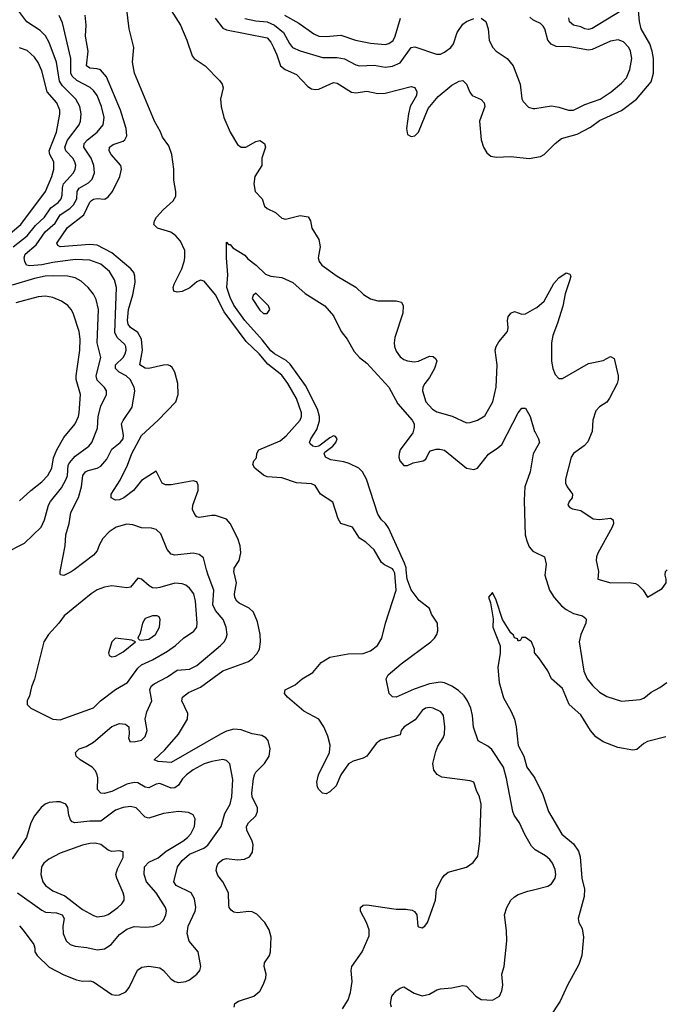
# Model space of a CAD drawing. Header units: inches. Extents: x 1550315 to 1685896, y 510706 to 640504.
# Tile 302 of 452: x 1637210 to 1640680, y 587646 to 592980. Entities that reach past the tile are written whole.
import ezdxf

# ---------------------------------------------------------------- set-up
doc = ezdxf.new("R2010")
doc.units = ezdxf.units.IN
doc.header["$MEASUREMENT"] = 0
for name, color, linetype in [('B6538', 7, 'Continuous'), ('B6539', 7, 'Continuous'), ('B6548', 7, 'Continuous'), ('B6549', 7, 'Continuous')]:
    doc.layers.add(name, color=color, linetype=linetype)

msp = doc.modelspace()

# ---------------------------------------------------------------- linework, layer by layer
at = {"layer": 'B6538', "color": 5}
for points, elevation in [([(1637210, 588070.4), (1637230, 588048.4), (1637287, 587970), (1637293.1, 587950), (1637293.1, 587930), (1637305.3, 587910), (1637370, 587846.7), (1637450, 587805.5), (1637518.5, 587778.5), (1637550, 587772.2), (1637590, 587773.7), (1637610, 587767.3), (1637710, 587699.6), (1637730, 587695.2), (1637750, 587696.9), (1637786, 587714), (1637802.9, 587737.1), (1637848.3, 587831.7), (1637872.7, 587847.3), (1637910, 587853.4), (1637970, 587843.2), (1637989.4, 587829.4), (1638030, 587782), (1638050, 587768.8), (1638070, 587764.2), (1638110, 587768.8), (1638130, 587778), (1638170, 587808.5), (1638186, 587830), (1638191.3, 587851.3), (1638177.6, 587930), (1638128.3, 587988.3), (1638117, 588030), (1638122.3, 588070), (1638161, 588150), (1638164.1, 588170), (1638156.7, 588216.6), (1638138.5, 588250), (1638057.2, 588290), (1638044.8, 588310), (1638065.2, 588390), (1638090, 588425.4), (1638130, 588459.3), (1638208.1, 588491.9), (1638230, 588508.1), (1638302.3, 588610), (1638321, 588679), (1638349.9, 588730), (1638359.6, 588770), (1638364.7, 588864.7), (1638347.9, 588947.9), (1638330, 588966.6), (1638310, 588971.8), (1638250, 588961.6), (1638210, 588948.6), (1638150, 588915.7), (1638114.5, 588890), (1638092.5, 588867.5), (1638070, 588832.5), (1638050, 588818), (1638030, 588817.2), (1637970, 588842.4), (1637950, 588839.4), (1637910, 588818.5), (1637890, 588823), (1637850, 588846.2), (1637830, 588848.2), (1637790, 588838.5), (1637710, 588799.5), (1637667.9, 588788), (1637649.8, 588789.8), (1637632.2, 588810), (1637633.3, 588873.3), (1637630.8, 588890), (1637620.4, 588910), (1637602.4, 588930), (1637538.7, 588970), (1637515.6, 588990), (1637511.8, 589010), (1637532.7, 589030), (1637570, 589042), (1637610, 589065.8), (1637710, 589151.3), (1637750, 589167), (1637782.8, 589162.8), (1637800.7, 589150), (1637803.8, 589110), (1637799.1, 589090), (1637806, 589070), (1637830, 589067.2), (1637870, 589077.1), (1637890, 589097.3), (1637900.7, 589130), (1637889.5, 589190), (1637899.7, 589230), (1637926.3, 589290), (1637915.4, 589350), (1637923.1, 589370), (1637937.9, 589382.1), (1638010, 589419.5), (1638063.6, 589456.4), (1638130, 589461.9), (1638170, 589481.7), (1638298.3, 589590), (1638316.9, 589610), (1638328.3, 589630), (1638333.1, 589650), (1638329, 589690), (1638312, 589730), (1638270, 589780.2), (1638257, 589810), (1638261.1, 589890), (1638230.5, 589970), (1638222.5, 590000)], 540), ([(1637504.6, 590000), (1637490, 589989), (1637450, 589969.7), (1637432.1, 589972.1), (1637430, 589978), (1637428.7, 589990), (1637430.7, 590000)], 540), ([(1638371.6, 587630), (1638376, 587650), (1638396.2, 587663.8), (1638478.9, 587690), (1638510, 587718), (1638530, 587754.4), (1638542.9, 587790), (1638546, 587810), (1638534.2, 587850), (1638536.4, 587870), (1638563.1, 587910), (1638568.6, 587930), (1638572.8, 588010), (1638561.3, 588050), (1638538.7, 588090), (1638494.3, 588134.3), (1638470, 588146.6), (1638450, 588148.9), (1638390, 588140.8), (1638370, 588144.8), (1638355.4, 588155.4), (1638344.7, 588170), (1638342.6, 588182.6), (1638340.5, 588250), (1638309.7, 588310), (1638283.9, 588343.9), (1638275.2, 588370), (1638277.2, 588390), (1638285.7, 588410), (1638310, 588430.2), (1638330, 588435.3), (1638390, 588428), (1638428, 588432), (1638454.7, 588445.3), (1638470.8, 588470), (1638474.6, 588510), (1638469.8, 588530), (1638439.8, 588590), (1638438.4, 588610), (1638448.7, 588630), (1638490, 588667.1), (1638498.7, 588690), (1638498.1, 588710), (1638468.8, 588770), (1638467.3, 588790), (1638477.3, 588870), (1638481.6, 588890), (1638490, 588903.8), (1638536.5, 588950), (1638561, 588990), (1638566, 589030), (1638555.4, 589075.4), (1638543.5, 589090), (1638522, 589102), (1638470, 589110.7), (1638410, 589132.7), (1638370, 589135.9), (1638330, 589125.3), (1638298.2, 589110), (1638030, 588956.5), (1637960.9, 588960.9), (1637938.7, 588970), (1637996.3, 589023.7), (1638069.9, 589110), (1638119.1, 589190), (1638120.7, 589220.7), (1638088.1, 589290), (1638091.7, 589310), (1638125.3, 589334.7), (1638190, 589364.8), (1638310, 589453), (1638450, 589504), (1638470, 589516.8), (1638495.3, 589544.7), (1638508.3, 589570), (1638515.2, 589610), (1638512.2, 589650), (1638498, 589718), (1638475.8, 589770), (1638452.6, 589792.6), (1638398.3, 589818.3), (1638385.6, 589830), (1638376.1, 589850), (1638373.5, 589870), (1638383.9, 589930), (1638369.9, 589990), (1638371, 590000)], 520), ([(1638958.8, 587621.2), (1638988.4, 587670), (1639002.2, 587710), (1639011.4, 587770), (1639005.1, 587830), (1639009.8, 587850), (1639064.7, 587930), (1639103.1, 588016.9), (1639103.1, 588050), (1639088.5, 588090), (1639055.1, 588150), (1639055.1, 588170), (1639070, 588182.6), (1639090, 588184.2), (1639250, 588160.6), (1639301.5, 588161.5), (1639336, 588156), (1639348.7, 588148.7), (1639360.5, 588130), (1639366, 588070), (1639370, 588064.9), (1639390, 588060.5), (1639405.2, 588070), (1639418, 588090), (1639461.6, 588210), (1639468.2, 588270), (1639498, 588330), (1639510, 588346), (1639530, 588361.3), (1639630, 588388.5), (1639666.1, 588413.9), (1639690.6, 588449.4), (1639702.6, 588530), (1639709.8, 588730), (1639701.3, 588770), (1639683.8, 588803.8), (1639670, 588848.9), (1639650, 588856.5), (1639497.3, 588877.3), (1639470.5, 588890.5), (1639453.6, 588913.6), (1639448.5, 588950), (1639463.7, 589016.3), (1639475.5, 589044.5), (1639504.5, 589090), (1639510.5, 589110), (1639512.5, 589150), (1639505.5, 589210), (1639490.4, 589230.4), (1639450, 589249.8), (1639430, 589254.5), (1639407.2, 589250), (1639390, 589236.8), (1639352.1, 589187.9), (1639291.8, 589150), (1639275.5, 589130), (1639270, 589106), (1639163.8, 589076.2), (1639140.7, 589059.3), (1639090, 588989.9), (1639070, 588978.6), (1639016.6, 588963.4), (1638991.7, 588948.3), (1638950.2, 588890), (1638924.9, 588830), (1638890, 588797.4), (1638870, 588786), (1638850, 588789.6), (1638830, 588809.5), (1638823.1, 588823.1), (1638819.7, 588850), (1638829, 588890), (1638888.4, 589010), (1638891.2, 589050), (1638879.1, 589099), (1638858, 589150), (1638829.8, 589190), (1638750, 589234.8), (1638660.5, 589310), (1638644.2, 589330), (1638647.6, 589350), (1638702.5, 589377.5), (1638740.4, 589410), (1638797.2, 589442.8), (1638842.9, 589497.1), (1638890, 589526.5), (1638990, 589545.5), (1639070, 589545.7), (1639110, 589561.7), (1639148, 589590), (1639171.3, 589630), (1639190.8, 589710), (1639249.9, 589890), (1639242.5, 589982.5), (1639232.5, 590000)], 480), ([(1640000, 588484.4), (1639982.2, 588502.2), (1639945.3, 588565.3), (1639916.8, 588630), (1639888.2, 588670), (1639881, 588690), (1639847.2, 588870), (1639829.9, 588929.9), (1639767.2, 589027.2), (1639745, 589045), (1639693.5, 589073.5), (1639667.8, 589147.8), (1639661.8, 589210), (1639652.7, 589250), (1639636.2, 589290), (1639617.6, 589317.6), (1639586.6, 589346.6), (1639549.9, 589369.9), (1639510, 589387.1), (1639490, 589390.5), (1639430, 589381.8), (1639347.2, 589352.8), (1639250, 589309.1), (1639230, 589312.1), (1639212.1, 589330), (1639194.7, 589410), (1639205.3, 589430), (1639275.7, 589490), (1639436.8, 589610), (1639457.6, 589630), (1639469.7, 589650), (1639474.7, 589670), (1639473.5, 589710), (1639440.1, 589760.1), (1639429.2, 589790), (1639373.6, 589833.6), (1639330, 589892), (1639308.4, 589950), (1639303.9, 590000)], 460), ([(1640000, 589547.8), (1639998, 589550), (1639998, 589570), (1639982, 589610), (1639950, 589634), (1639930, 589634), (1639922, 589618), (1639910, 589614), (1639905.4, 589625.4), (1639890, 589632), (1639884.9, 589644.9), (1639870, 589658), (1639825.5, 589730), (1639790, 589834.8), (1639770, 589877.3), (1639750, 589851.3), (1639760.8, 589820.8), (1639774.5, 589734.5), (1639773.5, 589690), (1639811.5, 589588.5), (1639812.3, 589547.7), (1639800.5, 589470), (1639806.6, 589390), (1639830, 589306), (1639872.7, 589232.7), (1639890.6, 589190.6), (1639899.8, 589150), (1639910, 589047.6), (1639940.9, 588990), (1639956.5, 588930), (1639996.9, 588876.9), (1640000, 588870.5)], 440), ([(1637199.3, 588250), (1637330, 588156.8), (1637350, 588145.5), (1637410, 588141.5), (1637440.3, 588130), (1637451.4, 588110), (1637444, 588070), (1637445.3, 588030), (1637462.7, 587990), (1637483.6, 587970), (1637510, 587960.1), (1637574, 587954), (1637630, 587941.7), (1637670, 587947.1), (1637705.7, 587970), (1637750, 588024.7), (1637790, 588052.9), (1637830, 588067.4), (1637890, 588063), (1637933.2, 588066.8), (1637970, 588081.5), (1637990, 588102.4), (1638001.8, 588130), (1638004.8, 588150), (1638000.7, 588170), (1637949.1, 588250), (1637896.8, 588310), (1637884.6, 588350), (1637887, 588390), (1637910, 588416.8), (1637959.9, 588440.1), (1638003.8, 588476.2), (1638093.6, 588530), (1638119.3, 588550), (1638137.4, 588570), (1638157.8, 588610), (1638161.3, 588650), (1638150, 588671.8), (1638125.1, 588685.1), (1638069.7, 588689.7), (1637990, 588680.3), (1637910, 588654.9), (1637890, 588660.2), (1637841.5, 588710), (1637810, 588717.8), (1637770, 588711.9), (1637730, 588697.3), (1637650, 588638), (1637590, 588638.4), (1637509.8, 588629.8), (1637494.1, 588634.1), (1637484.7, 588644.7), (1637476.5, 588670), (1637471.3, 588711.3), (1637459.6, 588730), (1637430, 588742.6), (1637410, 588743.5), (1637370, 588739.7), (1637347.7, 588730), (1637327, 588713), (1637290, 588667), (1637270.3, 588630), (1637246.7, 588550), (1637170, 588433.3)], 560), ([(1639223.5, 587630), (1639218, 587650), (1639226.3, 587690), (1639250, 587719.1), (1639270, 587733.4), (1639290, 587740.7), (1639345.9, 587705.9), (1639390, 587692.6), (1639430, 587700.9), (1639470, 587724.6), (1639489.8, 587730.2), (1639550, 587735.8), (1639610, 587747.6), (1639630, 587743.7), (1639680.4, 587690), (1639710, 587671.8), (1639770, 587667.7), (1639809.5, 587690), (1639821.5, 587718.5), (1639827.1, 587750), (1639821.6, 587810), (1639833.6, 587850), (1639847.7, 587990), (1639846.2, 588046.2), (1639835.6, 588130), (1639847.8, 588170), (1639870.6, 588209.4), (1639890, 588228.9), (1639910, 588240.3), (1639961.3, 588258.7), (1640000, 588268.7)], 460)]:
    msp.add_lwpolyline(points, dxfattribs=dict(at, elevation=elevation))
for points, elevation in [([(1637850, 589955.1), (1637810, 589905.1), (1637790, 589902.6), (1637710, 589912.2), (1637670, 589905.6), (1637630, 589890.6), (1637598, 589870), (1637451.8, 589750), (1637423.1, 589710), (1637365.7, 589650), (1637341.5, 589610), (1637290, 589408), (1637273.7, 589366.3), (1637263.4, 589316.6), (1637250.8, 589290), (1637250.8, 589270), (1637271, 589250), (1637390, 589190.4), (1637430, 589188), (1637610, 589251.6), (1637648.6, 589290), (1637730, 589350.8), (1637794.8, 589390), (1637850, 589467.2), (1637870, 589484.8), (1637930, 589512.5), (1638010, 589558.8), (1638054.2, 589590), (1638097.7, 589630), (1638153, 589667), (1638168.9, 589690), (1638171.9, 589710), (1638162.5, 589830), (1638153, 589870), (1638130, 589900.8), (1638110, 589916.2), (1638090, 589923.5), (1638050, 589927.9), (1637970, 589903.7), (1637950, 589899.8), (1637930, 589902.8), (1637912.3, 589912.3), (1637870, 589949.6)], 560), ([(1637955.3, 589750), (1637930, 589749.7), (1637890, 589735.4), (1637874.9, 589710), (1637863.6, 589656.4), (1637850.8, 589630), (1637859.6, 589619.6), (1637870, 589618), (1637910, 589623.9), (1637946.6, 589650), (1637968.2, 589690), (1637971, 589731), (1637964.8, 589744.8)], 580), ([(1637730, 589629.5), (1637710, 589609), (1637690.7, 589550), (1637694.8, 589534.8), (1637710, 589528.4), (1637730, 589532.7), (1637770, 589555.8), (1637838, 589610), (1637818, 589618)], 580), ([(1637618.8, 588518.8), (1637590, 588516.8), (1637550, 588507.8), (1637430, 588464.4), (1637368, 588431.9), (1637340.8, 588410), (1637328.3, 588390), (1637325, 588350), (1637335.2, 588310), (1637350.2, 588290), (1637390, 588261.3), (1637454.3, 588234.3), (1637550, 588159.8), (1637610, 588127.2), (1637630, 588120.6), (1637670, 588125.5), (1637690, 588133), (1637741.7, 588170), (1637764, 588190), (1637775.6, 588210), (1637776.8, 588230), (1637771.6, 588250), (1637735.7, 588330), (1637731.8, 588350), (1637740, 588380), (1637770, 588441), (1637770, 588472.3), (1637750, 588477.6), (1637710, 588473), (1637690, 588480.5), (1637650, 588511.6)], 580)]:
    msp.add_lwpolyline(points, close=True, dxfattribs=dict(at, elevation=elevation))
at = {"layer": 'B6539', "color": 5}
for points, elevation in [([(1639232.5, 590000), (1639230, 590004.3), (1639186.3, 590026.3), (1639170, 590039.6), (1639130, 590107.4), (1639084.4, 590150), (1639050, 590171.7), (1639013.3, 590230), (1638950, 590251.1), (1638935.5, 590275.5), (1638905.6, 590365.6), (1638839.8, 590410), (1638810, 590456.8), (1638790, 590465.2), (1638710, 590470.3), (1638630, 590498.6), (1638550, 590503.9), (1638530, 590512.8), (1638484.5, 590550), (1638472.7, 590570), (1638479, 590590), (1638492.7, 590607.3), (1638494, 590630), (1638505.2, 590650), (1638620.6, 590699.4), (1638654.1, 590725.9), (1638728.7, 590810), (1638736.2, 590830), (1638736.6, 590850), (1638710, 590927), (1638662.9, 591010), (1638630, 591055), (1638553.9, 591114), (1638507.3, 591170), (1638436.6, 591236.6), (1638318, 591398), (1638270, 591489.8), (1638210, 591564.2), (1638190, 591569.8), (1638170, 591560.7), (1638131.7, 591528.3), (1638090, 591507.7), (1638063.3, 591503.3), (1638044.7, 591510), (1638041.4, 591530), (1638047.2, 591547.2), (1638087.8, 591630), (1638101.4, 591670), (1638105.5, 591690), (1638104.1, 591730), (1638080.7, 591780.7), (1638056.8, 591810), (1638028.2, 591828.2), (1637957, 591850), (1637937.7, 591870), (1637940.3, 591890), (1637950.9, 591910), (1637986.5, 591950), (1638041.5, 591998.5), (1638055.9, 592024.1), (1638056.4, 592050), (1638044.4, 592110), (1638044.6, 592170), (1638034.1, 592250), (1638017.5, 592297.5), (1637983.7, 592343.7), (1637973, 592373), (1637940.1, 592430), (1637831.3, 592690), (1637821.5, 592750), (1637829, 592830), (1637803.4, 592930), (1637766.9, 593230)], 480), ([(1637175.6, 591750), (1637250, 591808.6), (1637295.7, 591864.3), (1637345.6, 591910), (1637378.5, 591961.5), (1637418.2, 591990), (1637435.4, 592010), (1637441.1, 592030), (1637441.6, 592070), (1637448.4, 592090), (1637502.1, 592150), (1637511, 592170), (1637513.7, 592190), (1637509.3, 592210), (1637497.7, 592230), (1637459.7, 592270), (1637454.4, 592290), (1637470, 592327.5), (1637532.5, 592410), (1637540.5, 592430), (1637543.8, 592470), (1637535.3, 592510), (1637515.2, 592550), (1637442.3, 592622.3), (1637426.6, 592646.6), (1637409.9, 592750.1), (1637370, 592856.9), (1637350, 592892.4), (1637321.4, 592921.4), (1637248.9, 592968.9), (1637205.7, 593025.7)], 560), ([(1637430.7, 590000), (1637457.4, 590130), (1637460.6, 590190), (1637478.1, 590250), (1637487.8, 590310), (1637528.2, 590391.8), (1637544.8, 590450), (1637552.9, 590510), (1637567.1, 590530), (1637581.5, 590538.5), (1637630, 590550.1), (1637650, 590560.7), (1637681.6, 590598.4), (1637710, 590653.4), (1637755, 590690), (1637770, 590708.9), (1637771.7, 590730), (1637762.6, 590790), (1637770.6, 590809.4), (1637819.3, 590880.7), (1637834, 590970), (1637829.9, 590990), (1637808.6, 591030), (1637787.6, 591050), (1637748.4, 591070), (1637728.8, 591090), (1637729.9, 591110), (1637769.9, 591150), (1637781.8, 591170), (1637786.9, 591190), (1637785.2, 591210), (1637779.7, 591219.7), (1637737.5, 591257.5), (1637725.6, 591285.6), (1637734.8, 591530), (1637723.2, 591570), (1637696.4, 591616.4), (1637650, 591655.4), (1637590, 591677.8), (1637510, 591681.4), (1637390, 591665.4), (1637330, 591651.9), (1637266.1, 591646.1), (1637247.7, 591650), (1637237.4, 591670), (1637234.8, 591690), (1637240.4, 591710), (1637298.9, 591761.1), (1637348.5, 591830), (1637401.7, 591878.3), (1637430, 591923.7), (1637482.6, 591957.4), (1637502.6, 591977.4), (1637520.3, 592010), (1637521.7, 592050), (1637532.3, 592067.7), (1637583.3, 592096.7), (1637603.7, 592116.3), (1637615.3, 592150), (1637612.6, 592190), (1637598, 592230), (1637557.7, 592290), (1637559.3, 592310), (1637578.3, 592330), (1637630.6, 592370), (1637662.3, 592410), (1637667.5, 592450), (1637653.1, 592510), (1637629.1, 592569.1), (1637610, 592596.8), (1637591.8, 592611.8), (1637519.5, 592650), (1637494.2, 592674.2), (1637488.1, 592690), (1637486.7, 592770), (1637443, 592963), (1637423.4, 593003.4)], 540), ([(1638371, 590000), (1638372, 590008), (1638399.7, 590050), (1638408.3, 590091.7), (1638405, 590130), (1638392, 590170), (1638351, 590251), (1638330, 590274.8), (1638270, 590294), (1638250, 590294.5), (1638182.8, 590282.8), (1638170, 590286.3), (1638159.2, 590299.2), (1638147.1, 590327.1), (1638147.2, 590350), (1638176.4, 590430), (1638177.6, 590457.6), (1638170, 590476.2), (1638150, 590482), (1638030, 590459.3), (1638000.8, 590460.8), (1637982, 590470), (1637950, 590534), (1637870, 590482.9), (1637826.7, 590430), (1637774.9, 590390), (1637750, 590379.8), (1637730, 590378), (1637706.6, 590390), (1637705.6, 590410), (1637754, 590486), (1637793.4, 590566.6), (1637817.7, 590630), (1637870, 590727.6), (1637961.1, 590810), (1638056.8, 590910), (1638069.1, 590950), (1638066.5, 591010), (1638050.5, 591070.5), (1638035.7, 591095.7), (1638024.8, 591104.8), (1638010, 591110.8), (1637990, 591108.9), (1637910, 591090.5), (1637890, 591093), (1637860.3, 591110), (1637876.2, 591190), (1637869.9, 591249.9), (1637850, 591285), (1637810, 591311.9), (1637798.2, 591330), (1637794.7, 591350), (1637800.5, 591410), (1637823.9, 591490), (1637835.4, 591555.4), (1637834.4, 591590), (1637827.7, 591610), (1637812.9, 591630), (1637710, 591717), (1637630, 591757.9), (1637590, 591762.8), (1637430, 591749.4), (1637416.6, 591756.6), (1637410.9, 591770), (1637470, 591853.7), (1637556.9, 591923.1), (1637589.4, 591990.6), (1637599.2, 592000.8), (1637610, 592008.5), (1637630, 592010.6), (1637671.9, 592008.1), (1637690, 592020.2), (1637712.2, 592050), (1637753.3, 592130), (1637761.6, 592170), (1637758.4, 592190), (1637706.4, 592250), (1637695.2, 592270), (1637697.1, 592290), (1637716.4, 592303.6), (1637770, 592321.6), (1637780.3, 592330), (1637791, 592350), (1637787.2, 592390), (1637755.6, 592490), (1637679.9, 592670), (1637648.2, 592708.2), (1637630, 592714.6), (1637590, 592717.5), (1637572.3, 592730), (1637582, 592810), (1637567, 592890), (1637569.9, 592950.1), (1637564.1, 593004.1)], 520), ([(1638031.5, 593030), (1638081.5, 592950), (1638115.8, 592870), (1638144.6, 592784.6), (1638156, 592770), (1638215.2, 592730), (1638292.9, 592650), (1638307.2, 592630), (1638311.8, 592610), (1638297.7, 592550), (1638300.6, 592510), (1638316.6, 592450), (1638350.1, 592370), (1638390, 592304), (1638410, 592289.2), (1638435.1, 592290), (1638490, 592319.6), (1638510, 592325.2), (1638535.3, 592310), (1638541.5, 592290), (1638522, 592230), (1638521.3, 592190), (1638484.6, 592130), (1638479.1, 592090), (1638485.4, 592050), (1638523.1, 592010), (1638535.3, 591970), (1638550, 591956.5), (1638595.3, 591935.3), (1638630, 591905.4), (1638650, 591899.7), (1638730, 591919.6), (1638772.3, 591912.3), (1638785.7, 591890), (1638791.8, 591850), (1638830.5, 591789.5), (1638837, 591750), (1638827.6, 591690), (1638832.2, 591670), (1638847, 591650), (1638930.5, 591590), (1639030, 591530.3), (1639071.7, 591491.7), (1639110, 591467.6), (1639150, 591456.9), (1639250, 591457.7), (1639277.3, 591450), (1639287.7, 591430), (1639284.9, 591390), (1639241.2, 591258.8), (1639237.7, 591230), (1639240.5, 591210), (1639250, 591184.6), (1639270, 591153.4), (1639290, 591138.9), (1639310, 591132.4), (1639347.2, 591127.2), (1639370, 591130.2), (1639430, 591156.5), (1639450, 591155.5), (1639463.6, 591143.6), (1639468.9, 591130), (1639457.5, 591090), (1639430, 591042.3), (1639404.1, 591010), (1639393.7, 590990), (1639391, 590970), (1639409.5, 590910), (1639445.8, 590870), (1639470, 590855.9), (1639552, 590832), (1639630, 590796.9), (1639650, 590797.7), (1639690, 590810.3), (1639730, 590833.4), (1639772.3, 590910), (1639790.5, 590990), (1639796.1, 591110), (1639786, 591190), (1639789.8, 591210), (1639805, 591235), (1639851.2, 591290), (1639856.5, 591310), (1639851.9, 591350), (1639855, 591370), (1639870, 591390.2), (1639890, 591398.6), (1639930, 591384.4), (1639950, 591385.8), (1640000, 591415.5)], 480), ([(1638268.6, 592988.6), (1638310, 592935), (1638330, 592924.8), (1638550, 592881.5), (1638570, 592859), (1638585.1, 592830), (1638603.6, 592790), (1638622.2, 592730), (1638647.4, 592710), (1638710, 592684), (1638770, 592619), (1638790, 592605.4), (1638810, 592601), (1638830, 592603.5), (1638910, 592639), (1638930, 592636.5), (1639007.1, 592587.1), (1639030, 592584.1), (1639090, 592592.7), (1639150, 592580.6), (1639190, 592582.2), (1639330, 592617.4), (1639350, 592612.4), (1639360.3, 592590), (1639358.9, 592570), (1639325.7, 592510), (1639315.3, 592470), (1639305.5, 592390), (1639310, 592358), (1639330, 592346.4), (1639350, 592350.6), (1639370, 592370.8), (1639421.9, 592498.1), (1639476.5, 592563.5), (1639550, 592625.6), (1639590, 592646.5), (1639610.2, 592650.2), (1639630, 592630.5), (1639647.8, 592587.8), (1639660.5, 592570), (1639710, 592548.2), (1639726.4, 592530), (1639730, 592509), (1639700.4, 592430), (1639710.3, 592329.7), (1639721.5, 592290), (1639739.4, 592259.4), (1639761.2, 592241.2), (1639790, 592235.4), (1639870, 592239.7), (1639970, 592228.2), (1640000, 592233.4)], 520), ([(1638430, 592987.2), (1638490, 592973.5), (1638550, 592967.9), (1638591.1, 592951.1), (1638638.3, 592910), (1638670.6, 592850.6), (1638688.2, 592830), (1638730, 592810.9), (1638850, 592776.1), (1638930, 592774.8), (1638970, 592768.8), (1639030, 592735.5), (1639050, 592730.8), (1639130, 592733.5), (1639190, 592723.2), (1639230, 592727.5), (1639270, 592746.4), (1639330, 592829.2), (1639350, 592832.9), (1639467.2, 592792.8), (1639490, 592794), (1639510, 592804), (1639545.1, 592830), (1639560.4, 592850), (1639580.2, 592910), (1639610, 592955.6), (1639630, 592971), (1639670, 592986.9)], 540), ([(1638644.3, 593004.3), (1638721.9, 592961.9), (1638803, 592903), (1638830, 592891.5), (1638870, 592888.1), (1638950, 592896.2), (1639028.2, 592870), (1639110, 592852.5), (1639190, 592846.4), (1639210, 592850.2), (1639233, 592867), (1639243.8, 592890), (1639271.8, 592988.2)], 560), ([(1639710, 592988.8), (1639735.6, 592970), (1639746.5, 592930), (1639752.6, 592870), (1639770, 592830.4), (1639790, 592810.3), (1639850.2, 592770.2), (1639883.6, 592730), (1639921.5, 592630), (1639930, 592552), (1639936.2, 592536.2), (1639965.7, 592505.7), (1639990, 592498.4), (1640000, 592499.8)], 540), ([(1640000, 592974), (1639990, 592979.1), (1639973.8, 592993.8)], 540), ([(1637126.1, 591793.9), (1637216, 591870), (1637350.5, 592050), (1637384.5, 592130), (1637395.9, 592170), (1637394.8, 592210), (1637373.2, 592250), (1637370.4, 592270), (1637409.5, 592370), (1637428.5, 592468.5), (1637428.1, 592490), (1637411.2, 592530), (1637358.3, 592590), (1637330, 592702.4), (1637310, 592747.4), (1637290, 592776.2), (1637250, 592812.4), (1637210, 592828.2)], 580), ([(1639303.9, 590000), (1639303, 590010), (1639295.1, 590035.1), (1639207.4, 590227.4), (1639191.3, 590251.3), (1639169.6, 590270), (1639150, 590301.2), (1639088.3, 590490), (1639067.2, 590530), (1639046.6, 590550), (1638995, 590575), (1638965, 590585), (1638895.5, 590595.5), (1638866, 590610), (1638859.3, 590630), (1638862.5, 590637.5), (1638906.6, 590670), (1638922, 590690), (1638929.2, 590710), (1638921.2, 590721.2), (1638910, 590726), (1638890, 590715.1), (1638830.8, 590669.2), (1638813.7, 590666.3), (1638798, 590670), (1638783, 590683), (1638780.7, 590690), (1638787.6, 590710), (1638819.2, 590760.8), (1638834, 590806), (1638833.8, 590830), (1638822.8, 590870), (1638757.7, 590997.7), (1638674.2, 591114.2), (1638654, 591134), (1638590, 591169.5), (1638570, 591186.7), (1638524.8, 591244.8), (1638429.4, 591350), (1638370, 591434), (1638350, 591475.4), (1638332.7, 591530), (1638337.2, 591597.2), (1638329.7, 591690), (1638330, 591774), (1638342, 591762), (1638350, 591762), (1638364, 591744), (1638430, 591704.7), (1638445.2, 591685.2), (1638491.3, 591650), (1638542, 591602), (1638570, 591591.3), (1638630, 591582.8), (1638690, 591555.5), (1638755.9, 591495.9), (1638862, 591430), (1638910, 591376.4), (1638951, 591291), (1638983.1, 591250), (1639021.6, 591181.6), (1639050.3, 591150), (1639090, 591118.8), (1639210.2, 590990), (1639258.8, 590898.8), (1639336.1, 590810), (1639346.4, 590790), (1639346.8, 590770), (1639338.7, 590741.3), (1639271, 590650), (1639264.9, 590630), (1639263.8, 590610), (1639268.9, 590590), (1639290, 590565.5), (1639310, 590564.9), (1639341, 590579), (1639395.3, 590590), (1639410, 590598.8), (1639425.8, 590634.2), (1639435.9, 590644.1), (1639466.2, 590653.8), (1639485.8, 590654.2), (1639510, 590647.2), (1639630, 590550.2), (1639670, 590542.6), (1639689.5, 590550), (1639750, 590627), (1639800.2, 590659.8), (1639820.6, 590679.4), (1639910, 590850.8), (1639930, 590874.8), (1639950, 590874.8), (1639974, 590830), (1639999.1, 590750), (1640000, 590748.4)], 460), ([(1637130, 590089.2), (1637235.8, 590144.2), (1637326.4, 590230), (1637345.3, 590270), (1637366.5, 590350), (1637377.5, 590370), (1637436.8, 590443.2), (1637462.7, 590490), (1637468.8, 590510), (1637473.2, 590566.8), (1637480.1, 590579.9), (1637510, 590615.5), (1637585.1, 590670), (1637600.3, 590690), (1637632.3, 590767.7), (1637635.9, 590830), (1637650, 590886.7), (1637680.3, 590950), (1637679.8, 590970), (1637670, 590988), (1637630, 591027.9), (1637624.5, 591050), (1637650.4, 591150), (1637630.8, 591230), (1637637.5, 591410), (1637624.5, 591464.5), (1637610, 591493), (1637580.9, 591530), (1637543, 591563), (1637510, 591581.1), (1637469.9, 591589.9), (1637393, 591593), (1637348.2, 591590), (1637290, 591577.9), (1637170, 591542.5)], 560), ([(1637210, 590373.6), (1637270.9, 590430), (1637330, 590476), (1637362.9, 590510), (1637383.8, 590550), (1637394.2, 590605.8), (1637412.3, 590650), (1637450, 590716.5), (1637511, 590790), (1637528.4, 590830), (1637532.1, 590850), (1637538.9, 590950), (1637517.1, 591030), (1637516.9, 591050), (1637535.3, 591190), (1637537.7, 591250), (1637531.6, 591290), (1637499.8, 591390), (1637489.8, 591410), (1637470.9, 591430.9), (1637435.9, 591455.9), (1637390, 591475.2), (1637350, 591482.4), (1637310, 591478.5), (1637190, 591446.9)], 580), ([(1640000, 590643.5), (1639991.8, 590628.2), (1639974.8, 590530), (1639946.5, 590450), (1639942.6, 590377.4), (1639945.3, 590245.3), (1639948.3, 590190), (1639956.1, 590156.1), (1639970, 590124.4), (1639990, 590100.3), (1640000, 590095.5)], 460), ([(1638222.5, 590000), (1638205, 590065), (1638182.5, 590082.5), (1638150, 590089.8), (1638050, 590078.5), (1638030, 590084.1), (1638008.2, 590110), (1637974.9, 590194.9), (1637950, 590219.1), (1637924.9, 590224.9), (1637870, 590226.6), (1637823.5, 590243.5), (1637790, 590247.8), (1637732.4, 590230), (1637694.6, 590205.4), (1637660.2, 590170), (1637642.2, 590137.8), (1637630, 590102.7), (1637610, 590079.6), (1637504.6, 590000)], 540)]:
    msp.add_lwpolyline(points, dxfattribs=dict(at, elevation=elevation))
at = {"layer": 'B6539', "color": 5, "elevation": 460}
msp.add_lwpolyline([(1638490, 591498.4), (1638474.2, 591485.8), (1638469.4, 591469.4), (1638510, 591406.5), (1638530, 591388.4), (1638550, 591388.1), (1638564.4, 591410), (1638557.7, 591430)], close=True, dxfattribs=at)
at = {"layer": 'B6548', "color": 5}
for points, elevation in [([(1640058, 590000), (1640054.9, 589970), (1640080.2, 589890), (1640104.7, 589850), (1640145.1, 589805.1), (1640170, 589785.2), (1640210, 589763.8), (1640257.3, 589750), (1640275.9, 589735.9), (1640278.9, 589730), (1640275.5, 589710), (1640248.3, 589650), (1640239.7, 589610), (1640266, 589450), (1640283.7, 589410), (1640312.6, 589372.6), (1640350, 589337.6), (1640390, 589313.6), (1640470, 589288.9), (1640570, 589297.6), (1640590, 589305.3), (1640630, 589336.5), (1640677.8, 589362.2), (1640714.5, 589390)], 460), ([(1640342.8, 590000), (1640344.9, 589990), (1640341, 589950), (1640412, 589930), (1640510.3, 589930.3), (1640545.8, 589925.8), (1640558.6, 589918.5), (1640586, 589890), (1640610, 589852), (1640690, 589899.3), (1640711.3, 589930), (1640711.5, 589950), (1640705.1, 589970), (1640707.6, 589990), (1640716.3, 590000)], 480), ([(1640710, 589095.9), (1640609.3, 589070), (1640590, 589059.5), (1640553.3, 589026.7), (1640530, 589023), (1640450, 589038), (1640370, 589068.5), (1640330, 589094.4), (1640301.7, 589130), (1640250, 589214), (1640186.3, 589270), (1640150, 589357.3), (1640091, 589410), (1640070, 589452), (1640022.5, 589522.5), (1640000, 589547.8)], 440), ([(1640000, 588870.5), (1640043.1, 588783.1), (1640074.2, 588690), (1640147.1, 588567), (1640210, 588516.2), (1640236.2, 588476.2), (1640245.7, 588445.7), (1640255.4, 588330), (1640269.9, 588270), (1640268.1, 588230), (1640234.3, 588110), (1640237.6, 588090), (1640256.3, 588056.3), (1640263, 588010), (1640255.2, 587910), (1640239.2, 587860.8), (1640176.9, 587750), (1640136.9, 587663.1), (1640081, 587579), (1640040.1, 587539.9), (1640000, 587513.8)], 440), ([(1640000, 588268.7), (1640070, 588286.7), (1640090, 588299.5), (1640109.7, 588330), (1640113.5, 588350), (1640110, 588377.2), (1640095.4, 588410), (1640080.7, 588430), (1640057, 588450), (1640002.2, 588482.2), (1640000, 588484.4)], 460)]:
    msp.add_lwpolyline(points, dxfattribs=dict(at, elevation=elevation))
at = {"layer": 'B6549', "color": 5}
for points, elevation in [([(1640510, 593053.3), (1640310, 592932.7), (1640290, 592926.4), (1640270, 592929.9), (1640250, 592940.8), (1640209.9, 592949.9), (1640188.3, 592968.4), (1640183.4, 592990)], 520), ([(1640000, 592233.4), (1640030, 592238.6), (1640050, 592249.1), (1640110.4, 592309.6), (1640144.4, 592335.6), (1640230, 592359.4), (1640302, 592398), (1640350, 592434.6), (1640470, 592488.6), (1640550.4, 592549.6), (1640630, 592642.7), (1640642.2, 592690), (1640642.7, 592770), (1640635.8, 592810), (1640622.1, 592850), (1640576.1, 592930), (1640566.4, 592970), (1640561.8, 593030)], 520), ([(1640000, 592499.8), (1640090, 592512.8), (1640130, 592506.8), (1640182, 592490), (1640210, 592489.6), (1640270, 592520.8), (1640353.5, 592550), (1640413.3, 592590), (1640470, 592636.6), (1640495.8, 592664.2), (1640515, 592710), (1640524.8, 592770), (1640518.8, 592810), (1640509.7, 592830), (1640480.6, 592860.6), (1640451.4, 592871.4), (1640410, 592864.5), (1640310, 592818.2), (1640290, 592815.2), (1640190, 592832.5), (1640115.5, 592835.6), (1640087.8, 592847.8), (1640070.9, 592870), (1640053.5, 592930), (1640044.8, 592944.8), (1640030, 592958.9), (1640000, 592974)], 540), ([(1640000, 591415.5), (1640010, 591421.5), (1640050, 591455.8), (1640103.2, 591550), (1640130, 591581.3), (1640170, 591608), (1640190, 591601), (1640194.4, 591590), (1640190.4, 591570.4), (1640164.7, 591495.3), (1640152.5, 591427.5), (1640123.6, 591336.4), (1640096.9, 591270), (1640090.3, 591230.2), (1640090.3, 591130), (1640097.4, 591090), (1640110, 591057.3), (1640130, 591037.1), (1640150, 591037), (1640290, 591118.3), (1640370, 591134.4), (1640410, 591156.3), (1640430, 591144), (1640451.9, 591050), (1640452.1, 591030), (1640446, 591010), (1640405.2, 590930), (1640390, 590908.8), (1640350, 590882.3), (1640330, 590860.5), (1640314.6, 590810), (1640310.1, 590750), (1640287.1, 590692.9), (1640268.1, 590671.9), (1640210.3, 590630), (1640196.5, 590610), (1640166.9, 590490), (1640166.9, 590470), (1640175.3, 590450), (1640203.7, 590410), (1640202.4, 590390), (1640186, 590370), (1640179.1, 590350), (1640190, 590337.3), (1640204.7, 590330), (1640250, 590320.3), (1640315.6, 590275.6), (1640350, 590273.2), (1640410, 590280.3), (1640424.4, 590270), (1640425.5, 590250), (1640418.4, 590230), (1640341.6, 590090), (1640334.7, 590070), (1640332.2, 590050), (1640342.8, 590000)], 480), ([(1640000, 590748.4), (1640020.7, 590710), (1640024.9, 590690), (1640000, 590643.5)], 460), ([(1640000, 590095.5), (1640052.7, 590070), (1640061.1, 590030), (1640058, 590000)], 460)]:
    msp.add_lwpolyline(points, dxfattribs=dict(at, elevation=elevation))

doc.saveas('drawing.dxf')
